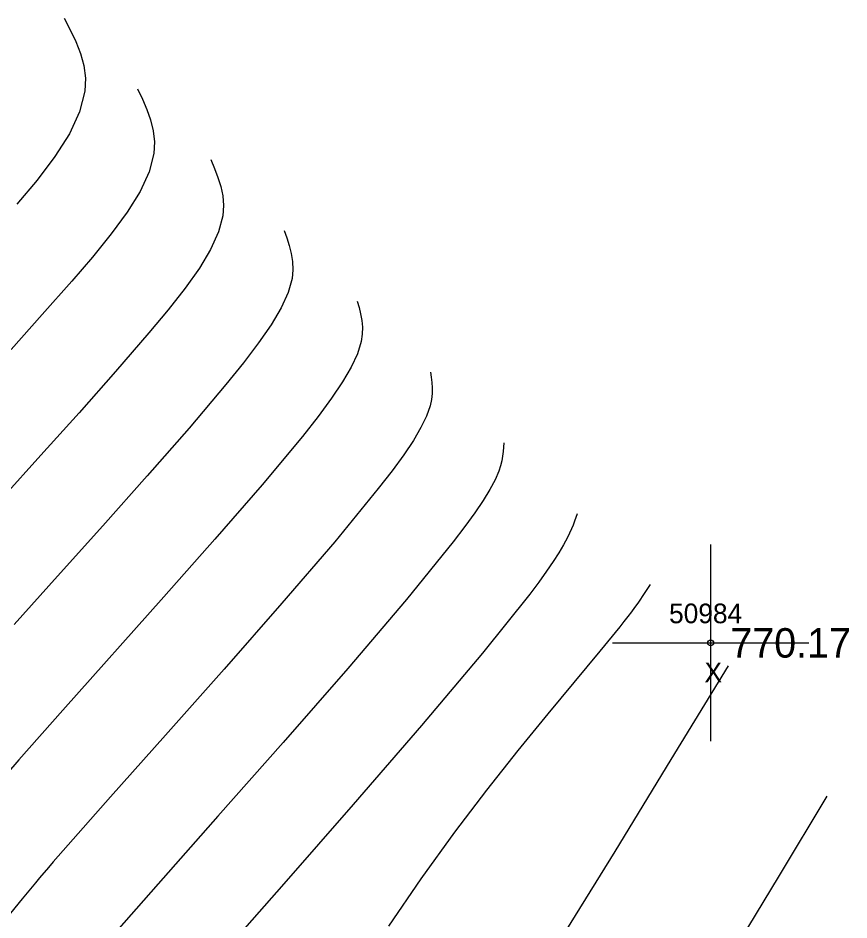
# Model space of a CAD drawing. Extents: x 1378535 to 1380697, y 997729 to 1000024.
# Drawn here: x 1378877.24 to 1378919.52, y 999804.38 to 999850.29 of the extents above; entities that cross this region are included whole.
import ezdxf

# ---------------------------------------------------------------- set-up
doc = ezdxf.new("R2010")
doc.units = 0
for name, color, linetype in [('RD_DTM_Major1', 7, 'Continuous'), ('RD_DTM_Minor1', 7, 'Continuous'), ('RD_EX_Misc', 7, 'Continuous'), ('RD_EX_Misc_txCode', 7, 'Continuous'), ('RD_EX_TX_Misc_ELEV', 7, 'Continuous'), ('RD_SMD_Locator', 7, 'Continuous')]:
    doc.layers.add(name, color=color, linetype=linetype)

msp = doc.modelspace()

# ---------------------------------------------------------------- linework, layer by layer
at = {"layer": 'RD_DTM_Major1'}
for points in [[(1378894.499, 999835.87), (1378894.588, 999835.55), (1378894.667, 999835.227), (1378894.727, 999834.896), (1378894.758, 999834.552), (1378894.751, 999834.192), (1378894.697, 999833.813), (1378894.51, 999833.195), (1378894.195, 999832.514), (1378893.755, 999831.762), (1378893.192, 999830.93), (1378892.509, 999830.01), (1378891.708, 999828.994), (1378889.661, 999826.533), (1378887.259, 999823.757), (1378884.659, 999820.817), (1378879.511, 999815.05), (1378877.281, 999812.525), (1378876.649, 999811.798)], [(1378913.362, 999817.318), (1378910.456, 999812.539), (1378907.599, 999807.864), (1378904.84, 999803.398), (1378902.228, 999799.246), (1378899.812, 999795.511), (1378897.642, 999792.298), (1378896.799, 999791.104), (1378896, 999789.998), (1378894.499, 999787.945), (1378893.777, 999786.944), (1378893.062, 999785.926), (1378891.905, 999784.21), (1378890.692, 999782.389), (1378889.375, 999780.469), (1378887.904, 999778.457), (1378886.231, 999776.361), (1378884.307, 999774.188), (1378881.437, 999771.276), (1378878.377, 999768.266), (1378875.442, 999765.178)]]:
    msp.add_lwpolyline(points, dxfattribs=at)
at = {"layer": 'RD_DTM_Minor1'}
for points in [[(1378879.592, 999850.285), (1378879.894, 999849.691), (1378880.174, 999849.092), (1378880.411, 999848.484), (1378880.583, 999847.861), (1378880.667, 999847.221), (1378880.643, 999846.556), (1378880.373, 999845.505), (1378879.85, 999844.398), (1378879.115, 999843.241), (1378878.212, 999842.04), (1378877.182, 999840.804)], [(1378883.319, 999846.681), (1378883.564, 999846.159), (1378883.791, 999845.633), (1378883.981, 999845.098), (1378884.116, 999844.55), (1378884.178, 999843.983), (1378884.149, 999843.394), (1378883.907, 999842.459), (1378883.445, 999841.462), (1378882.792, 999840.407), (1378881.977, 999839.293), (1378881.028, 999838.12), (1378879.976, 999836.891), (1378878.475, 999835.189), (1378876.886, 999833.42)], [(1378887.046, 999843.077), (1378887.236, 999842.626), (1378887.412, 999842.171), (1378887.558, 999841.707), (1378887.658, 999841.231), (1378887.698, 999840.737), (1378887.662, 999840.221), (1378887.444, 999839.396), (1378887.039, 999838.509), (1378886.464, 999837.555), (1378885.737, 999836.531), (1378884.876, 999835.433), (1378883.898, 999834.257), (1378882.205, 999832.294), (1378880.351, 999830.199), (1378878.407, 999828.033), (1378876.447, 999825.858)], [(1378890.772, 999839.473), (1378890.911, 999839.091), (1378891.038, 999838.704), (1378891.14, 999838.308), (1378891.206, 999837.901), (1378891.223, 999837.476), (1378891.179, 999837.031), (1378890.98, 999836.312), (1378890.624, 999835.53), (1378890.12, 999834.678), (1378889.478, 999833.748), (1378888.706, 999832.735), (1378887.813, 999831.63), (1378885.938, 999829.414), (1378883.813, 999826.983), (1378881.548, 999824.439), (1378879.254, 999821.882), (1378877.045, 999819.414)], [(1378898.226, 999832.266), (1378898.265, 999832.002), (1378898.297, 999831.735), (1378898.314, 999831.461), (1378898.31, 999831.174), (1378898.277, 999830.873), (1378898.208, 999830.553), (1378898.025, 999830.028), (1378897.741, 999829.442), (1378897.356, 999828.788), (1378896.867, 999828.057), (1378896.272, 999827.241), (1378895.57, 999826.331), (1378893.355, 999823.63), (1378890.665, 999820.497), (1378887.719, 999817.144), (1378884.736, 999813.787), (1378881.937, 999810.64), (1378879.539, 999807.915), (1378879.032, 999807.331), (1378878.792, 999807.052), (1378878.339, 999806.521), (1378878.125, 999806.268), (1378877.451, 999805.461), (1378876.855, 999804.73)], [(1378901.953, 999828.662), (1378901.94, 999828.442), (1378901.923, 999828.22), (1378901.895, 999827.99), (1378901.853, 999827.751), (1378901.79, 999827.498), (1378901.701, 999827.228), (1378901.512, 999826.784), (1378901.249, 999826.286), (1378900.908, 999825.728), (1378900.487, 999825.103), (1378899.98, 999824.401), (1378899.383, 999823.617), (1378897.003, 999820.684), (1378894.022, 999817.184), (1378890.729, 999813.411), (1378887.413, 999809.658), (1378884.364, 999806.216), (1378881.872, 999803.38)], [(1378905.68, 999825.058), (1378905.616, 999824.869), (1378905.549, 999824.678), (1378905.477, 999824.481), (1378905.395, 999824.278), (1378905.302, 999824.065), (1378905.194, 999823.84), (1378904.997, 999823.473), (1378904.756, 999823.069), (1378904.467, 999822.621), (1378904.126, 999822.125), (1378903.729, 999821.576), (1378903.272, 999820.967), (1378900.868, 999817.962), (1378897.769, 999814.275), (1378894.294, 999810.248), (1378890.764, 999806.218), (1378887.5, 999802.527)], [(1378909.406, 999821.454), (1378909.168, 999821.089), (1378908.999, 999820.837), (1378908.91, 999820.707), (1378908.766, 999820.503), (1378908.612, 999820.289), (1378908.444, 999820.064), (1378908.263, 999819.825), (1378908.067, 999819.572), (1378907.855, 999819.302), (1378906.844, 999818.061), (1378904.198, 999814.877), (1378902.667, 999813.001), (1378901.066, 999810.98), (1378899.447, 999808.848), (1378897.736, 999806.47), (1378896.082, 999804.062)], [(1378918.398, 999810.673), (1378915.971, 999806.646), (1378913.565, 999802.692)]]:
    msp.add_lwpolyline(points, dxfattribs=at)
at = {"layer": 'RD_EX_Misc'}
for p, q in [((1378912.481, 999813.481), (1378912.481, 999823.481)), ((1378907.481, 999818.481), (1378917.481, 999818.481))]:
    msp.add_line(p, q, dxfattribs=at)
at = {"layer": 'RD_SMD_Locator'}
msp.add_circle((1378912.481, 999818.481), 0.15, dxfattribs=at)

# ---------------------------------------------------------------- texts
at = {"layer": 'RD_EX_Misc_txCode'}
for s, p in [('50984', (1378910.363, 999819.481)), ('X', (1378912.166, 999816.481))]:
    msp.add_text(s, height=1, dxfattribs=at).set_placement(p)
at = {"layer": 'RD_EX_TX_Misc_ELEV'}
msp.add_text('770.17', height=1.5, dxfattribs=at).set_placement((1378913.481, 999817.731))

doc.saveas('drawing.dxf')
